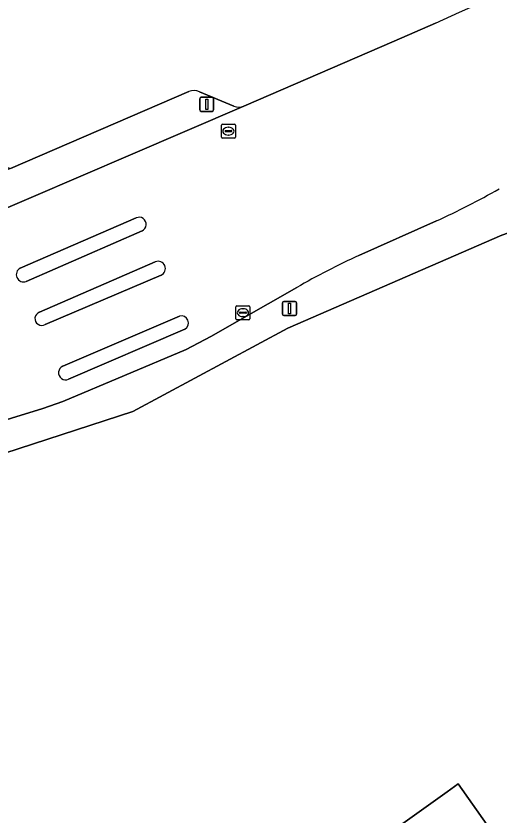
# Model space of a CAD drawing. Extents: x 161477 to 163040, y 383680 to 384871.
# Drawn here: x 162624.1 to 162658.6, y 384444.8 to 384501.8 of the extents above; entities that cross this region are included whole.
import ezdxf

# ---------------------------------------------------------------- set-up
doc = ezdxf.new("R2010")
doc.units = 0
for name, color, linetype in [('IMGEO_Berm_groen', 7, 'Continuous'), ('IMGEO_Gemengd_bos', 7, 'Continuous'), ('IMGEO_Groenvoorziening', 7, 'Continuous'), ('IMGEO_Kolk', 7, 'Continuous'), ('IMGEO_Lichtmast', 7, 'Continuous'), ('IMGEO_Rijbaan_lokaal_open', 7, 'Continuous'), ('IMGEO_Verkeerseiland_open', 7, 'Continuous')]:
    doc.layers.add(name, color=color, linetype=linetype)

msp = doc.modelspace()

# ---------------------------------------------------------------- linework, layer by layer
at = {"layer": 'IMGEO_Berm_groen'}
for points in [[(162644.125, 384482.428), (162638.01, 384478.947), (162636.234, 384478.012), (162627.444, 384474.301), (162626.015, 384473.801), (162617.354, 384471.147), (162600.813, 384463.489), (162601.645, 384461.599), (162616.122, 384468.281), (162632.432, 384473.594), (162643.492, 384479.539), (162658.77, 384486.161), (162692.156, 384497.917), (162697.636, 384487.733), (162712.633, 384459.824), (162740.568, 384408)], [(162654.096, 384487.183), (162648.57, 384484.721)]]:
    msp.add_lwpolyline(points, dxfattribs=at)
for centre, radius, start, end in [((162632.602, 384534.808), 52.251, 294.2908, 299.79), ((162671.472, 384434.87), 54.86, 114.6747, 119.9002)]:
    msp.add_arc(centre, radius, start, end, dxfattribs=at)
at = {"layer": 'IMGEO_Gemengd_bos'}
for points in [[(162740.568, 384408), (162712.633, 384459.824), (162697.636, 384487.733), (162692.156, 384497.917), (162658.77, 384486.161), (162643.492, 384479.539), (162632.432, 384473.594), (162616.122, 384468.281), (162601.645, 384461.599), (162599.402, 384460.553), (162598.806, 384460.276), (162598.384, 384460.09), (162590.567, 384456.619), (162576.359, 384450.17), (162573.311, 384448.845), (162563.678, 384444.655)], [(162651.024, 384443.743), (162654.855, 384446.483), (162655.655, 384447.057), (162657.694, 384444.143)]]:
    msp.add_lwpolyline(points, dxfattribs=at)
at = {"layer": 'IMGEO_Groenvoorziening'}
for points in [[(162640.364, 384495.358), (162651.069, 384500), (162654.025, 384501.282)], [(162621.818, 384491.557), (162623.715, 384490.907), (162636.435, 384496.408)], [(162636.435, 384496.408), (162623.715, 384490.907), (162623.48, 384490.82)], [(162637.198, 384496.389), (162639.651, 384495.347)], [(162639.651, 384495.347), (162637.198, 384496.389)], [(162621.615, 384487.315), (162632.268, 384491.895), (162640.364, 384495.358)], [(162657.694, 384444.143), (162655.655, 384447.057), (162654.855, 384446.483), (162651.024, 384443.743)]]:
    msp.add_lwpolyline(points, dxfattribs=at)
for centre, radius, start, end in [((162491.582, 384866.277), 399.511, 293.99173, 296.88415), ((162636.794, 384495.485), 0.99, 65.8988, 111.2483), ((162636.794, 384495.485), 0.99, 65.8988, 111.2483), ((162639.993, 384496.29), 1.003, 250.0597, 291.708), ((162639.993, 384496.29), 1.003, 250.0597, 291.708)]:
    msp.add_arc(centre, radius, start, end, dxfattribs=at)
at = {"layer": 'IMGEO_Kolk'}
for p, q in [((162638.753, 384493.149), (162638.753, 384494.001)), ((162638.828, 384494.075), (162639.68, 384494.075)), ((162639.241, 384493.855), (162639.266, 384493.855)), ((162639.754, 384494.001), (162639.754, 384493.149)), ((162639.012, 384493.569), (162639.012, 384493.581)), ((162639.45, 384493.532), (162639.052, 384493.532)), ((162639.055, 384493.618), (162639.453, 384493.618)), ((162639.264, 384493.295), (162639.239, 384493.295)), ((162639.496, 384493.581), (162639.496, 384493.569)), ((162639.68, 384493.075), (162638.828, 384493.075)), ((162639.79, 384480.207), (162639.79, 384481.059)), ((162639.865, 384481.133), (162640.717, 384481.133)), ((162640.278, 384480.913), (162640.303, 384480.913)), ((162640.791, 384481.059), (162640.791, 384480.207)), ((162640.049, 384480.627), (162640.049, 384480.639)), ((162640.487, 384480.59), (162640.089, 384480.59)), ((162640.092, 384480.676), (162640.49, 384480.676)), ((162640.301, 384480.353), (162640.276, 384480.353)), ((162640.533, 384480.639), (162640.533, 384480.627)), ((162640.717, 384480.133), (162639.865, 384480.133))]:
    msp.add_line(p, q, dxfattribs=at)
for points in [[(162638.753, 384493.149), (162638.753, 384494.001)], [(162638.828, 384494.075), (162639.68, 384494.075)], [(162639.754, 384494.001), (162639.754, 384493.149)], [(162639.68, 384493.075), (162638.828, 384493.075)], [(162639.79, 384480.207), (162639.79, 384481.059)], [(162639.865, 384481.133), (162640.717, 384481.133)], [(162640.791, 384481.059), (162640.791, 384480.207)], [(162640.717, 384480.133), (162639.865, 384480.133)]]:
    msp.add_lwpolyline(points, dxfattribs=at)
for centre, radius, start, end in [((162638.83, 384493.999), 0.0765, 91.552, 178.448), ((162638.83, 384493.999), 0.0765, 91.552, 178.448), ((162639.678, 384493.999), 0.0765, 1.552, 88.448), ((162639.678, 384493.999), 0.0765, 1.552, 88.448), ((162639.052, 384493.578), 0.0403, 85.8775, 175.7526), ((162639.049, 384493.568), 0.0366, 178.938, 274.7102), ((162639.453, 384493.575), 0.043, 264.8664, 352.4533), ((162639.457, 384493.58), 0.0386, 1.7309, 96.639), ((162638.83, 384493.151), 0.0765, 181.552, 268.448), ((162638.83, 384493.151), 0.0765, 181.552, 268.448), ((162639.678, 384493.151), 0.0765, 271.552, 358.448), ((162639.678, 384493.151), 0.0765, 271.552, 358.448), ((162639.867, 384481.057), 0.0765, 91.552, 178.448), ((162639.867, 384481.057), 0.0765, 91.552, 178.448), ((162640.715, 384481.057), 0.0765, 1.552, 88.448), ((162640.715, 384481.057), 0.0765, 1.552, 88.448), ((162639.867, 384480.209), 0.0765, 181.552, 268.448), ((162639.867, 384480.209), 0.0765, 181.552, 268.448), ((162640.089, 384480.636), 0.0403, 85.8775, 175.7526), ((162640.086, 384480.626), 0.0366, 178.938, 274.7102), ((162640.49, 384480.633), 0.043, 264.8664, 352.4533), ((162640.494, 384480.638), 0.0386, 1.7309, 96.639), ((162640.715, 384480.209), 0.0765, 271.552, 358.448), ((162640.715, 384480.209), 0.0765, 271.552, 358.448)]:
    msp.add_arc(centre, radius, start, end, dxfattribs=at)
for centre, major_axis, ratio, start_param, end_param in [((162639.24, 384493.575), (-0.387, 0.002), 0.722429, 4.712389, 7.853982), ((162639.265, 384493.575), (-0.39, 0.002), 0.717154, 1.570796, 4.712389), ((162640.277, 384480.633), (-0.387, 0.002), 0.722429, 4.712389, 7.853982), ((162640.302, 384480.633), (-0.39, 0.002), 0.717154, 1.570796, 4.712389)]:
    msp.add_ellipse(centre, major_axis=major_axis, ratio=ratio, start_param=start_param, end_param=end_param, dxfattribs=at)
at = {"layer": 'IMGEO_Lichtmast'}
for p, q in [((162637.211, 384495.088), (162637.211, 384495.888)), ((162637.211, 384495.888), (162637.211, 384495.088)), ((162637.311, 384495.988), (162638.101, 384495.988)), ((162638.101, 384495.988), (162637.311, 384495.988)), ((162638.201, 384495.888), (162638.201, 384495.088)), ((162638.201, 384495.088), (162638.201, 384495.888)), ((162638.101, 384494.988), (162637.311, 384494.988)), ((162637.311, 384494.988), (162638.101, 384494.988)), ((162643.115, 384480.535), (162643.115, 384481.335)), ((162643.115, 384481.335), (162643.115, 384480.535)), ((162643.215, 384481.435), (162644.005, 384481.435)), ((162644.005, 384481.435), (162643.215, 384481.435)), ((162644.105, 384481.335), (162644.105, 384480.535)), ((162644.105, 384480.535), (162644.105, 384481.335)), ((162644.005, 384480.435), (162643.215, 384480.435)), ((162643.215, 384480.435), (162644.005, 384480.435))]:
    msp.add_line(p, q, dxfattribs=at)
for points in [[(162637.631, 384495.863), (162637.781, 384495.863), (162637.781, 384495.113), (162637.631, 384495.113), (162637.631, 384495.863)], [(162643.535, 384481.31), (162643.685, 384481.31), (162643.685, 384480.56), (162643.535, 384480.56), (162643.535, 384481.31)]]:
    msp.add_lwpolyline(points, dxfattribs=at)
for centre, start, end in [((162637.311, 384495.888), 90, 180), ((162637.311, 384495.888), 90, 180), ((162638.101, 384495.888), 0, 90), ((162638.101, 384495.888), 360, 90), ((162637.311, 384495.088), 180, 270), ((162637.311, 384495.088), 180, 270), ((162638.101, 384495.088), 270, 0), ((162638.101, 384495.088), 270, 0), ((162643.215, 384481.335), 90, 180), ((162643.215, 384481.335), 90, 180), ((162644.005, 384481.335), 0, 90), ((162644.005, 384481.335), 360, 90), ((162643.215, 384480.535), 180, 270), ((162643.215, 384480.535), 180, 270), ((162644.005, 384480.535), 270, 0), ((162644.005, 384480.535), 270, 0)]:
    msp.add_arc(centre, 0.1, start, end, dxfattribs=at)
at = {"layer": 'IMGEO_Rijbaan_lokaal_open'}
for points in [[(162654.025, 384501.282), (162651.069, 384500), (162640.364, 384495.358), (162632.268, 384491.895), (162621.615, 384487.315), (162620.322, 384486.747), (162547.861, 384455.507), (162540.6, 384452.603), (162533.328, 384449.695), (162530.972, 384448.973), (162526.978, 384448.078), (162523.55, 384447.484), (162519.671, 384446.986), (162518.348, 384446.873), (162517.301, 384446.783), (162513.361, 384446.636), (162512.779, 384446.634), (162488.746, 384446.568)], [(162624.404, 384483.81), (162632.677, 384487.39)], [(162648.57, 384484.721), (162654.096, 384487.183)], [(162633.089, 384486.481), (162624.835, 384482.866)], [(162625.765, 384480.675), (162634.037, 384484.26)], [(162634.444, 384483.313), (162626.184, 384479.793)], [(162617.354, 384471.147), (162626.015, 384473.801), (162627.444, 384474.301), (162636.234, 384478.012), (162638.01, 384478.947), (162644.125, 384482.428)], [(162627.441, 384476.815), (162635.76, 384480.384)], [(162636.134, 384479.469), (162627.845, 384475.89)]]:
    msp.add_lwpolyline(points, dxfattribs=at)
for centre, radius, start, end in [((162491.582, 384866.277), 399.511, 293.99173, 296.88415), ((162632.602, 384534.808), 52.251, 294.2908, 299.79), ((162632.892, 384486.94), 0.499, 293.188, 115.5764), ((162634.241, 384483.787), 0.515, 293.257, 113.257), ((162671.472, 384434.87), 54.86, 114.6747, 119.9002), ((162624.641, 384483.348), 0.519, 117.0899, 291.9899), ((162625.94, 384480.218), 0.49, 110.9957, 299.825), ((162635.905, 384479.909), 0.496, 297.5326, 106.9314), ((162627.636, 384476.35), 0.505, 112.7644, 294.4229)]:
    msp.add_arc(centre, radius, start, end, dxfattribs=at)
at = {"layer": 'IMGEO_Verkeerseiland_open'}
for points in [[(162632.677, 384487.39), (162624.404, 384483.81)], [(162624.835, 384482.866), (162633.089, 384486.481)], [(162634.037, 384484.26), (162625.765, 384480.675)], [(162626.184, 384479.793), (162634.444, 384483.313)], [(162635.76, 384480.384), (162627.441, 384476.815)], [(162627.845, 384475.89), (162636.134, 384479.469)]]:
    msp.add_lwpolyline(points, dxfattribs=at)
for centre, radius, start, end in [((162632.892, 384486.94), 0.499, 293.188, 115.5764), ((162634.241, 384483.787), 0.515, 293.257, 113.257), ((162624.641, 384483.348), 0.519, 117.0899, 291.9899), ((162625.94, 384480.218), 0.49, 110.9957, 299.825), ((162635.905, 384479.909), 0.496, 297.5326, 106.9314), ((162627.636, 384476.35), 0.505, 112.7644, 294.4229)]:
    msp.add_arc(centre, radius, start, end, dxfattribs=at)

doc.saveas('drawing.dxf')
